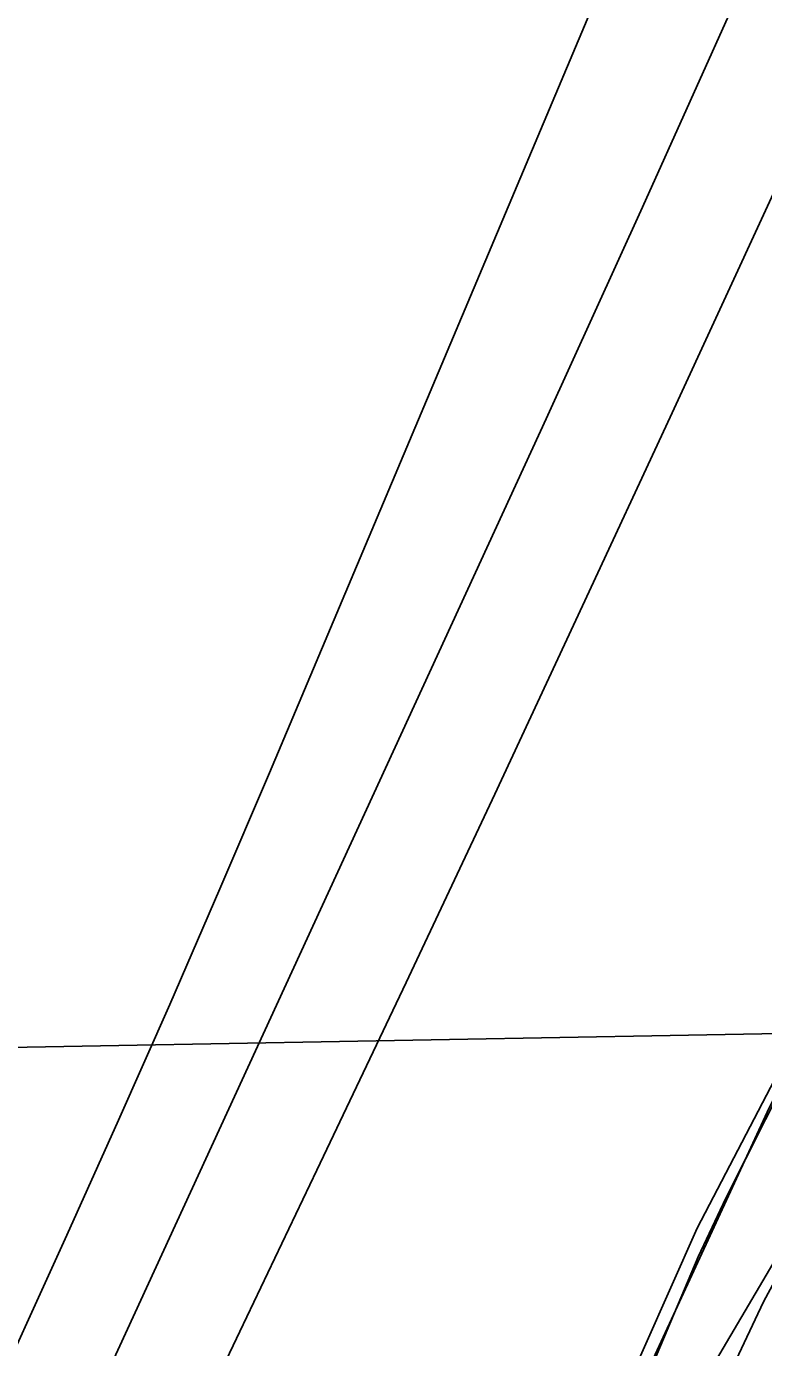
# Model space of a CAD drawing. Extents: x 3930721 to 3950824, y 220441 to 242861.
# Drawn here: x 3941678.2 to 3941956.3, y 230121.6 to 230619.6 of the extents above; entities that cross this region are included whole.
import ezdxf

# ---------------------------------------------------------------- set-up
doc = ezdxf.new("R2010")
doc.units = 0
for name, color, linetype in [('V-GRID-MAJR', 7, 'Continuous'), ('V-RIVR-EDGE', 7, 'Continuous'), ('V-RIVR-JETY', 7, 'Continuous'), ('V-RRAP-FSHR', 7, 'Continuous'), ('V-TOPO-DPTH', 7, 'Continuous'), ('V-TOPO-MINR', 7, 'Continuous'), ('V-WETL-SWMP', 7, 'Continuous')]:
    doc.layers.add(name, color=color, linetype=linetype)

msp = doc.modelspace()

# ---------------------------------------------------------------- linework, layer by layer
at = {"layer": 'V-GRID-MAJR'}
msp.add_spline([(3935736.57, 230127.92), (3940756.95, 230218.14), (3946078.33, 230314.51), (3946614.64, 230324.26)], degree=3, dxfattribs=at)
at = {"layer": 'V-RIVR-EDGE'}
msp.add_lwpolyline([(3942450.38, 231502.11), (3942379.53, 231258.09), (3942329.94, 231072.32), (3942271.69, 230936.93), (3942175.66, 230722.82), (3942101.67, 230518.16), (3942078.05, 230444.16), (3941958.4, 230211.95), (3941798.61, 229866.39), (3941745.08, 229747.52)], dxfattribs=at)
at = {"layer": 'V-RIVR-JETY'}
for points in [[(3941914.77, 230115.92), (3941931.67, 230155.81), (3941942.06, 230177.93), (3941964.43, 230222.2)], [(3941984.4, 230190.95), (3941956.23, 230138.76), (3941932.35, 230088.18)]]:
    msp.add_lwpolyline(points, dxfattribs=at)
at = {"layer": 'V-RRAP-FSHR'}
msp.add_lwpolyline([(3941738.42, 229674.91), (3941754.27, 229711.63), (3941770.12, 229748.36), (3941785.98, 229785.79), (3941801.83, 229821.8), (3941817.66, 229858.54), (3941833.38, 229895.32), (3941849.11, 229932.95), (3941864.84, 229968.87), (3941881.28, 230005.33), (3941898.1, 230041.62), (3941916.16, 230077.31), (3941935.69, 230112.22), (3941955.97, 230146.69), (3941976.25, 230181.17), (3941996.53, 230215.65)], dxfattribs=at)
at = {"layer": 'V-TOPO-DPTH'}
for points in [[(3941491.13, 229651.31), (3941540.05, 229754), (3941663.91, 230015.76), (3941674.95, 230039.2), (3941685.95, 230062.66), (3941696.86, 230086.16), (3941707.73, 230109.68), (3941874.25, 230471.62), (3941910.6, 230551.44), (3941946.54, 230631.45), (3941981.84, 230711.73), (3942016.74, 230792.2), (3942061.5, 230896.56), (3942073.54, 230925.06), (3942085.35, 230953.64), (3942096.84, 230982.36), (3942108.11, 231011.17), (3942154.08, 231130.66), (3942187.75, 231219.44), (3942220.84, 231308.43), (3942253.08, 231397.73), (3942284.75, 231487.24), (3942410.72, 231848.72)], [(3942410.72, 231848.72), (3942284.75, 231487.24), (3942253.08, 231397.73), (3942220.84, 231308.43), (3942187.75, 231219.44), (3942154.08, 231130.66), (3942108.11, 231011.17), (3942096.84, 230982.36), (3942085.35, 230953.64), (3942073.54, 230925.06), (3942061.5, 230896.56), (3942016.74, 230792.2), (3941981.84, 230711.73), (3941946.54, 230631.45), (3941910.6, 230551.44), (3941874.25, 230471.62), (3941707.73, 230109.68), (3941696.86, 230086.16), (3941685.95, 230062.66), (3941674.95, 230039.2), (3941663.91, 230015.76), (3941540.05, 229754), (3941491.13, 229651.31)], [(3942453.94, 231845.49), (3942443.28, 231814.02), (3942390.36, 231660.37), (3942352.9, 231552.19), (3942315.21, 231444.09), (3942277.15, 231336.12), (3942238.86, 231228.23), (3942137.57, 230944.34), (3942135.16, 230937.87), (3942132.63, 230931.44), (3942129.94, 230925.08), (3942127.13, 230918.77), (3941921.02, 230472.26), (3941888.03, 230401.15), (3941854.86, 230330.13), (3941821.41, 230259.23), (3941787.78, 230188.42), (3941758.75, 230127.62), (3941739.48, 230087.28), (3941720.2, 230046.95), (3941700.91, 230006.63), (3941681.59, 229966.31), (3941338.17, 229249.76)], [(3941221.82, 229171.53), (3941534.21, 229824.03), (3941554.33, 229866.17), (3941574.39, 229908.34), (3941594.36, 229950.55), (3941614.26, 229992.8), (3941646.96, 230062.37), (3941650.46, 230069.85), (3941653.94, 230077.34), (3941657.4, 230084.85), (3941660.83, 230092.36), (3941693.43, 230163.95), (3941712.96, 230207.34), (3941732.26, 230250.84), (3941751.19, 230294.49), (3941769.88, 230338.26), (3942035.02, 230966.39)], [(3941221.82, 229171.53), (3941534.21, 229824.03), (3941554.33, 229866.17), (3941574.39, 229908.34), (3941594.36, 229950.55), (3941614.26, 229992.8), (3941646.96, 230062.37), (3941650.46, 230069.85), (3941653.94, 230077.34), (3941657.4, 230084.85), (3941660.83, 230092.36), (3941693.43, 230163.95), (3941712.96, 230207.34), (3941732.26, 230250.84), (3941751.19, 230294.49), (3941769.88, 230338.26), (3942035.02, 230966.39)]]:
    msp.add_lwpolyline(points, dxfattribs=at)
at = {"layer": 'V-TOPO-MINR'}
for points in [[(3941491.13, 229651.31), (3941540.05, 229754), (3941663.91, 230015.76), (3941674.95, 230039.2), (3941685.95, 230062.66), (3941696.86, 230086.16), (3941707.73, 230109.68), (3941874.25, 230471.62), (3941910.6, 230551.44), (3941946.54, 230631.45), (3941981.84, 230711.73), (3942016.74, 230792.2), (3942061.5, 230896.56), (3942073.54, 230925.06), (3942085.35, 230953.64), (3942096.84, 230982.36), (3942108.11, 231011.17), (3942154.08, 231130.66), (3942187.75, 231219.44), (3942220.84, 231308.43), (3942253.08, 231397.73), (3942284.75, 231487.24), (3942410.72, 231848.72)], [(3941338.17, 229249.76), (3941681.59, 229966.31), (3941700.91, 230006.63), (3941720.2, 230046.95), (3941739.48, 230087.28), (3941758.75, 230127.62), (3941787.78, 230188.42), (3941821.41, 230259.23), (3941854.86, 230330.13), (3941888.03, 230401.15), (3941921.02, 230472.26), (3942127.13, 230918.77), (3942129.94, 230925.08), (3942132.63, 230931.44), (3942135.16, 230937.87), (3942137.57, 230944.34), (3942238.86, 231228.23), (3942277.15, 231336.12), (3942315.21, 231444.09), (3942352.9, 231552.19), (3942390.36, 231660.37), (3942443.28, 231814.02), (3942453.94, 231845.49)], [(3941221.82, 229171.53), (3941534.21, 229824.03), (3941554.33, 229866.17), (3941574.39, 229908.34), (3941594.36, 229950.55), (3941614.26, 229992.8), (3941646.96, 230062.37), (3941650.46, 230069.85), (3941653.94, 230077.34), (3941657.4, 230084.85), (3941660.83, 230092.36), (3941693.43, 230163.95), (3941712.96, 230207.34), (3941732.26, 230250.84), (3941751.19, 230294.49), (3941769.88, 230338.26), (3942035.02, 230966.39)]]:
    msp.add_lwpolyline(points, dxfattribs=at)
at = {"layer": 'V-WETL-SWMP'}
msp.add_lwpolyline([(3942307.43, 231033.76), (3942297.85, 231012.43), (3942286.68, 230986.18), (3942191.38, 230765.66), (3942139.95, 230637.51), (3942089.8, 230497.47), (3942052.01, 230403.99), (3942027.82, 230351.01), (3942014.09, 230324.51), (3942000.34, 230299.17), (3941931.22, 230166.64), (3941841.79, 229965.3), (3941759.88, 229782.48), (3941694.26, 229632.9)], dxfattribs=at)

doc.saveas('drawing.dxf')
